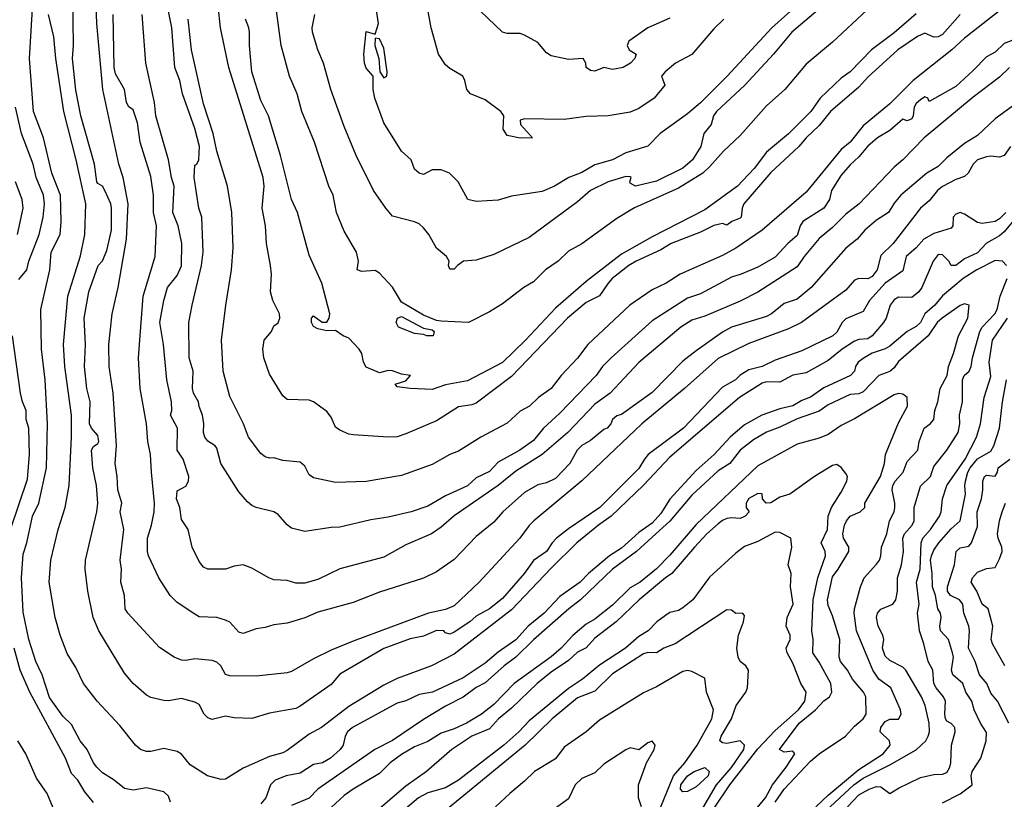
# Model space of a CAD drawing. Header units: metres. Extents: x -46681 to -43747, y -240911 to -237677.
# Tile 422 of 656: x -44762 to -44650, y -239758 to -239670. Entities that reach past the tile are written whole.
import ezdxf

# ---------------------------------------------------------------- set-up
doc = ezdxf.new("R2010")
doc.units = ezdxf.units.M
doc.layers.add('CONTOUR_INDEX', color=1, linetype='Continuous')
doc.layers.add('CONTOUR_INTER', color=3, linetype='Continuous')

msp = doc.modelspace()

# ---------------------------------------------------------------- linework, layer by layer
at = {"layer": 'CONTOUR_INDEX'}
for points, elevation in [([(-44648.28, -239691.52), (-44650.1, -239693.71), (-44650.6, -239694.14), (-44652.1, -239694.99), (-44653.1, -239696.09), (-44654.6, -239696.78), (-44655.6, -239697.52), (-44656.1, -239697.52), (-44656.39, -239697.02), (-44657.1, -239696.31), (-44657.6, -239696.29), (-44658.17, -239697.02), (-44659.44, -239700.02), (-44659.79, -239700.52), (-44660.6, -239701.15), (-44662.1, -239701.11), (-44662.6, -239701.41), (-44663.05, -239702.02), (-44663.5, -239703.52), (-44663.79, -239704.02), (-44665.1, -239705.51), (-44665.6, -239705.84), (-44666.6, -239705.93), (-44667.1, -239706.11), (-44668.51, -239707.02), (-44670.1, -239708.33), (-44672.6, -239709.73), (-44674.1, -239709.98), (-44675.6, -239710.79), (-44677.1, -239710.75), (-44677.6, -239710.9), (-44680.19, -239712.52), (-44688.1, -239719.32), (-44691.1, -239722.5), (-44694.75, -239726.02), (-44696.19, -239727.02), (-44698.66, -239729.02), (-44701.6, -239731.91), (-44706.1, -239736.64), (-44712.6, -239741.7), (-44715.2, -239743.02), (-44719.1, -239744.44), (-44720.6, -239745.22), (-44724.6, -239747.64), (-44727.69, -239750.02), (-44729.1, -239750.77), (-44731.6, -239752.65), (-44732.1, -239752.9), (-44733.6, -239753.3), (-44736.6, -239754.66), (-44738.6, -239755.89), (-44739.1, -239755.93), (-44740.63, -239755.52), (-44742.6, -239754.26), (-44743.6, -239753.04), (-44744.1, -239752.74), (-44745.6, -239752.4), (-44747.1, -239752.73), (-44747.6, -239752.74), (-44748.26, -239752.52), (-44748.84, -239752.02), (-44750.6, -239749.81), (-44753.2, -239747.02), (-44754.76, -239745.02), (-44755.6, -239743.19), (-44756.6, -239741.6), (-44757.41, -239739.52), (-44757.98, -239737.52), (-44758.63, -239733.52), (-44758.45, -239731.02), (-44757.64, -239727.52), (-44756.81, -239725.02), (-44756.38, -239722.52), (-44756.09, -239717.02), (-44756.1, -239714.52), (-44756.88, -239709.02), (-44757.03, -239706.52), (-44756.51, -239701.02), (-44755.1, -239696.44), (-44754.61, -239694.02), (-44754.49, -239690.52), (-44755.58, -239685.52), (-44756.98, -239680.02), (-44757.89, -239674.02), (-44758.1, -239671.53), (-44758.72, -239669.02)], 90), ([(-44649.1, -239671.91), (-44650.1, -239672.3), (-44651.1, -239673.27), (-44652.1, -239673.8), (-44653.6, -239675.36), (-44655.6, -239677.17), (-44658.6, -239678.91), (-44658.78, -239678.52), (-44659.1, -239678.38), (-44659.6, -239678.69), (-44660.1, -239679.13), (-44660.3, -239679.52), (-44660.43, -239680.52), (-44660.6, -239680.85), (-44661.1, -239681.07), (-44661.6, -239680.91), (-44663.1, -239682.19), (-44664.48, -239683.02), (-44665.6, -239683.97), (-44666.6, -239685.18), (-44667.6, -239686.08), (-44668.6, -239687.26), (-44669.72, -239689.02), (-44669.94, -239690.02), (-44670.6, -239691), (-44672.97, -239692.52), (-44673.26, -239693.02), (-44673.6, -239694.11), (-44674.69, -239695.02), (-44676.1, -239696.58), (-44678.1, -239697.72), (-44680, -239698.52), (-44681.1, -239698.84), (-44684.6, -239700.74), (-44686.1, -239701.22), (-44690.1, -239703.82), (-44694.75, -239708.02), (-44695.73, -239709.02), (-44696.46, -239710.02), (-44700.6, -239714.3), (-44702.45, -239716.02), (-44703.6, -239717.41), (-44705.16, -239718.52), (-44707.6, -239719.89), (-44708.6, -239720.94), (-44710.1, -239721.66), (-44711.1, -239722.56), (-44713.6, -239723.71), (-44715.6, -239724.87), (-44717.49, -239725.52), (-44720.1, -239726.11), (-44722.1, -239726.41), (-44725.6, -239727.27), (-44726.6, -239727.31), (-44729.6, -239727.76), (-44731.1, -239727.38), (-44731.6, -239726.99), (-44732.6, -239725.8), (-44733.1, -239725.51), (-44735.1, -239725.01), (-44735.6, -239724.78), (-44736.1, -239724.39), (-44737.1, -239723.26), (-44739.14, -239720.02), (-44739.6, -239718.29), (-44739.78, -239718.02), (-44740.6, -239717.5), (-44740.96, -239717.02), (-44741.12, -239716.52), (-44741.07, -239715.52), (-44741.22, -239714.52), (-44741.6, -239713.56), (-44741.67, -239713.02), (-44742.23, -239712.02), (-44742.34, -239711.52), (-44742.26, -239709.52), (-44742.73, -239708.02), (-44742.76, -239704.02), (-44742.41, -239702.02), (-44741.34, -239697.52), (-44741.13, -239696.02), (-44741.31, -239692.02), (-44741.62, -239691.02), (-44742.18, -239687.52), (-44742.1, -239686.11), (-44741.85, -239686.02), (-44741.65, -239685.52), (-44741.57, -239684.02), (-44742.1, -239681.95), (-44743.48, -239678.02), (-44743.8, -239676.52), (-44744.36, -239675.02), (-44744.69, -239670.52), (-44745.1, -239668.62)], 95), ([(-44671.28, -239668.52), (-44674.22, -239671.02), (-44676.32, -239673.52), (-44679.57, -239677.02), (-44682.77, -239680.02), (-44683.11, -239680.52), (-44683.4, -239681.52), (-44684.22, -239682.52), (-44684.56, -239684.02), (-44685.51, -239685.52), (-44686.6, -239686.45), (-44689.6, -239687.95), (-44692.01, -239688.52), (-44692.6, -239688.17), (-44692.65, -239688.02), (-44692.48, -239687.52), (-44692.6, -239687.46), (-44693.1, -239687.43), (-44695.1, -239688.02), (-44697.11, -239689.02), (-44698.6, -239690.31), (-44704.1, -239694.35), (-44708.1, -239696.27), (-44710.1, -239696.91), (-44711.56, -239697.02), (-44712.24, -239697.52), (-44712.6, -239697.96), (-44713.1, -239697.94), (-44713.24, -239697.52), (-44713.19, -239697.02), (-44713.49, -239696.52), (-44714.6, -239695.57), (-44715.48, -239694.02), (-44716.1, -239693.25), (-44716.6, -239692.8), (-44717.1, -239692.55), (-44719.6, -239691.93), (-44720.39, -239691.02), (-44721.77, -239689.02), (-44723.73, -239685.02), (-44725.1, -239681.72), (-44726.63, -239677.52), (-44727.46, -239674.52), (-44728.1, -239673.02), (-44728.72, -239671.02), (-44728.76, -239670.52), (-44728.46, -239669.02)], 100), ([(-44667.91, -239759.02), (-44666.6, -239757.66), (-44665.42, -239757.02), (-44664.6, -239756.72), (-44664.1, -239756.75), (-44663.1, -239757.51), (-44662.1, -239756.9), (-44659.6, -239755.7), (-44658.1, -239755.36), (-44657.1, -239755.34), (-44656.6, -239755.12), (-44656.27, -239754.52), (-44656.14, -239754.02), (-44656.06, -239752.02), (-44655.67, -239750.52), (-44655.68, -239750.02), (-44656.1, -239749.56), (-44656.6, -239749.29), (-44656.75, -239749.02), (-44656.84, -239748.52), (-44656.77, -239747.02), (-44657, -239746.52), (-44657.83, -239745.52), (-44658.09, -239745.02), (-44658.2, -239743.52), (-44658.71, -239742.52), (-44659.21, -239740.52), (-44659.73, -239739.02), (-44659.93, -239737.02), (-44659.76, -239736.02), (-44660.04, -239733.52), (-44659.62, -239732.02), (-44659.54, -239729.02), (-44659.34, -239728.52), (-44658.47, -239727.52), (-44657.45, -239726.02), (-44657.26, -239725.52), (-44657.1, -239724.02), (-44656.62, -239722.52), (-44654.53, -239719.52), (-44653.25, -239717.02), (-44652.76, -239715.52), (-44652.36, -239712.52), (-44651.6, -239710.15), (-44651.81, -239708.52), (-44651.4, -239706.02), (-44649.69, -239703.52)], 90), ([(-44686.6, -239764.48), (-44681.26, -239756.52), (-44678.1, -239752.46), (-44676.1, -239750.38), (-44673.45, -239748.02), (-44672.74, -239747.02), (-44672.61, -239746.02), (-44673.21, -239745.02), (-44674.1, -239742.73), (-44674.77, -239741.52), (-44674.88, -239741.02), (-44674.43, -239740.02), (-44674.43, -239739.52), (-44674.86, -239738.52), (-44674.77, -239737.52), (-44674.08, -239736.02), (-44674.39, -239734.02), (-44674.31, -239732.52), (-44674.64, -239731.52), (-44674.24, -239729.52), (-44674.32, -239728.52), (-44675.6, -239727.87), (-44676.1, -239727.84), (-44678.1, -239728.87), (-44679.6, -239729.45), (-44680.6, -239730.22), (-44683.6, -239732.95), (-44685.48, -239735.52), (-44686.6, -239736.42), (-44687.1, -239736.73), (-44688.1, -239736.97), (-44688.6, -239737.29), (-44689.57, -239738.02), (-44690.54, -239739.02), (-44691.6, -239739.69), (-44693.14, -239741.02), (-44696.1, -239742.94), (-44698.01, -239744.52), (-44699.6, -239745.58), (-44704.1, -239749.26), (-44705.27, -239750.52), (-44706.98, -239752.02), (-44712.11, -239756.02), (-44713.6, -239756.89), (-44715.6, -239757.45), (-44716.68, -239758.02), (-44721.1, -239761.78)], 85)]:
    msp.add_lwpolyline(points, dxfattribs=dict(at, elevation=elevation))
at = {"layer": 'CONTOUR_INTER'}
for points, elevation in [([(-44649.37, -239684.02), (-44650.1, -239685.02), (-44650.6, -239685.23), (-44651.6, -239685.11), (-44652.1, -239685.18), (-44653.1, -239685.52), (-44653.6, -239686.02), (-44654.19, -239687.02), (-44654.6, -239687.43), (-44655.6, -239687.76), (-44657.1, -239688.55), (-44657.68, -239689.02), (-44658.6, -239690.19), (-44659.6, -239691.01), (-44662.72, -239695.02), (-44664.1, -239696.39), (-44664.54, -239698.02), (-44665.1, -239698.76), (-44665.6, -239699.04), (-44666.6, -239699.02), (-44667.1, -239699.21), (-44668.1, -239700.31), (-44673.13, -239704.02), (-44674.6, -239704.72), (-44679.1, -239706.4), (-44682.6, -239708.09), (-44686.44, -239711.52), (-44691.28, -239715.52), (-44698.1, -239722.01), (-44703.56, -239726.52), (-44704.1, -239727.05), (-44705.15, -239728.52), (-44709.76, -239733.52), (-44712.6, -239736.19), (-44713.6, -239736.61), (-44715.52, -239737.02), (-44724.1, -239740.21), (-44726.6, -239741.25), (-44728.6, -239742.22), (-44731.1, -239743.66), (-44731.6, -239743.82), (-44735.1, -239744.18), (-44738.1, -239744.14), (-44738.6, -239743.99), (-44739.13, -239743.02), (-44739.6, -239742.58), (-44740.1, -239742.4), (-44742.1, -239742.21), (-44743.1, -239742.42), (-44743.6, -239742.38), (-44744.44, -239742.02), (-44746.1, -239740.95), (-44749.72, -239737.02), (-44750, -239736.52), (-44750.08, -239735.02), (-44750.5, -239733.52), (-44750.41, -239732.02), (-44750.58, -239731.02), (-44750.15, -239727.52), (-44750.57, -239725.52), (-44750.4, -239724.52), (-44750.83, -239723.02), (-44750.9, -239721.52), (-44751.15, -239720.02), (-44751, -239718.02), (-44751.36, -239712.02), (-44751.84, -239709.02), (-44751.86, -239706.52), (-44751.5, -239703.02), (-44750.8, -239700.02), (-44749.84, -239694.52), (-44749.66, -239690.52), (-44750.23, -239687.52), (-44750.71, -239686.02), (-44752.54, -239677.52), (-44753.24, -239670.02), (-44753.4, -239665.02)], 92), ([(-44681.96, -239669.52), (-44683.1, -239670.62), (-44685.6, -239673.56), (-44687.43, -239674.52), (-44688.64, -239675.52), (-44689.03, -239676.02), (-44688.65, -239677.02), (-44689.89, -239678.52), (-44691.6, -239679.68), (-44692.6, -239680.12), (-44695.1, -239680.53), (-44697.6, -239680.6), (-44700.1, -239680.94), (-44704.6, -239680.85), (-44705.09, -239681.02), (-44705.07, -239681.52), (-44703.72, -239683.02), (-44705.1, -239683.06), (-44706.6, -239682.74), (-44707.03, -239682.02), (-44706.95, -239680.52), (-44707.31, -239680.02), (-44709.1, -239678.7), (-44710.76, -239678.02), (-44711.17, -239677.52), (-44711.38, -239676.52), (-44711.64, -239676.02), (-44713.1, -239675.16), (-44713.6, -239674.73), (-44714.4, -239673.52), (-44715.21, -239670.52), (-44716.15, -239665.52)], 102), ([(-44744.85, -239758.52), (-44745.1, -239757.84), (-44745.6, -239757.32), (-44747.6, -239756.86), (-44749.1, -239757.15), (-44750.1, -239756.97), (-44751.25, -239756.02), (-44752.6, -239755.17), (-44753.22, -239754.52), (-44753.6, -239754.02), (-44754.32, -239752.52), (-44755.14, -239751.52), (-44756.1, -239749.68), (-44757.1, -239748.73), (-44758.6, -239746.6), (-44759.46, -239744.02), (-44760.16, -239742.52), (-44760.97, -239740.02), (-44761.6, -239736.91), (-44761.81, -239733.02), (-44761.6, -239730.32), (-44761.17, -239729.02), (-44760.55, -239726.02), (-44759.81, -239724.52), (-44758.95, -239720.52), (-44758.82, -239715.52), (-44759.09, -239710.52), (-44759.53, -239707.02), (-44759.59, -239702.52), (-44758.56, -239698.02), (-44758.42, -239696.02), (-44757.4, -239694.02), (-44757.3, -239692.52), (-44757.36, -239689.52), (-44758.35, -239687.02), (-44759.3, -239683.02), (-44760.42, -239680.02), (-44760.89, -239674.02), (-44760.47, -239667.02)], 89), ([(-44649.89, -239691.52), (-44650.6, -239692.23), (-44651.1, -239692.52), (-44652.6, -239692.76), (-44653.1, -239692.65), (-44654.6, -239691.68), (-44655.1, -239691.5), (-44655.6, -239691.7), (-44655.89, -239692.02), (-44655.94, -239693.02), (-44656.1, -239693.29), (-44658.1, -239693.9), (-44659.21, -239694.52), (-44660.1, -239695.52), (-44661.24, -239696.52), (-44661.6, -239698.14), (-44663.61, -239699.52), (-44665.38, -239701.52), (-44666.1, -239702.74), (-44668.1, -239703.6), (-44668.49, -239704.02), (-44669.1, -239705.12), (-44669.55, -239705.52), (-44673.1, -239707.23), (-44676.1, -239708.27), (-44677.6, -239708.99), (-44679.1, -239709.39), (-44680.1, -239710), (-44680.64, -239710.52), (-44682.1, -239711.35), (-44686.55, -239716.02), (-44690.54, -239719.02), (-44690.97, -239719.52), (-44691.6, -239720.59), (-44696.06, -239725.02), (-44699.6, -239727.43), (-44700.97, -239728.52), (-44701.45, -239729.02), (-44702.1, -239730.02), (-44703.6, -239731.06), (-44704.6, -239732.49), (-44707.1, -239735.38), (-44708.6, -239736.53), (-44710.1, -239737.37), (-44710.84, -239738.02), (-44712.6, -239739.17), (-44713.1, -239739.43), (-44713.6, -239739.25), (-44713.78, -239739.02), (-44714.6, -239738.99), (-44716.1, -239739.63), (-44717.6, -239739.93), (-44720.6, -239741.03), (-44725.6, -239743.96), (-44726.6, -239745.13), (-44730.1, -239747.59), (-44730.6, -239747.85), (-44733.6, -239748.41), (-44735.6, -239748.98), (-44737.6, -239748.92), (-44738.6, -239748.72), (-44740.1, -239749.1), (-44740.6, -239748.91), (-44741.02, -239748.52), (-44741.6, -239747.39), (-44742.1, -239747.13), (-44743.6, -239746.72), (-44745.1, -239746.99), (-44745.6, -239746.97), (-44747.1, -239746.62), (-44747.6, -239746.35), (-44749.1, -239745.01), (-44750.1, -239743.86), (-44752.99, -239739.02), (-44753.66, -239737.52), (-44754.27, -239734.52), (-44754.56, -239732.02), (-44754.53, -239731.02), (-44753.22, -239725.52), (-44753.1, -239724.52), (-44753.25, -239722.52), (-44753.67, -239720.52), (-44753.85, -239718.52), (-44753.6, -239718.1), (-44753.1, -239717.75), (-44753.01, -239717.52), (-44753.1, -239716.86), (-44753.85, -239716.02), (-44754.08, -239715.52), (-44754, -239713.02), (-44754.37, -239711.52), (-44754.64, -239709.02), (-44754.5, -239706.52), (-44754.68, -239703.52), (-44754.14, -239700.52), (-44753.07, -239697.52), (-44752.6, -239697.01), (-44752.1, -239695.84), (-44751.57, -239693.52), (-44751.57, -239691.02), (-44751.64, -239690.52), (-44752.3, -239689.02), (-44752.6, -239688.52), (-44753.1, -239688.22), (-44753.21, -239688.02), (-44753.49, -239686.02), (-44755.03, -239680.52), (-44755.6, -239677.62), (-44756.01, -239674.02), (-44755.89, -239672.52), (-44755.94, -239667.02)], 91), ([(-44650.1, -239668.19), (-44654.6, -239671.7), (-44656.04, -239673.02), (-44660.45, -239676.52), (-44663.1, -239679.14), (-44666.1, -239681.67), (-44667.58, -239683.52), (-44668.6, -239684.35), (-44672.6, -239689.2), (-44677.6, -239693.5), (-44680.6, -239695.56), (-44682.1, -239696.38), (-44686.91, -239698.52), (-44688.51, -239699.52), (-44690.1, -239700.29), (-44692.63, -239702.02), (-44697.42, -239706.52), (-44698.6, -239708.06), (-44700.44, -239710.02), (-44701.57, -239711.52), (-44703.01, -239712.52), (-44704.06, -239713.52), (-44705.1, -239714.07), (-44706.6, -239715.44), (-44709.57, -239717.02), (-44712.1, -239718.63), (-44713.1, -239719.02), (-44715.1, -239720.15), (-44718.6, -239721.39), (-44722.6, -239722.06), (-44726.1, -239722.18), (-44728.6, -239721.66), (-44729.1, -239721.32), (-44729.6, -239720.32), (-44730.1, -239719.89), (-44732.1, -239719.68), (-44733.1, -239719.39), (-44733.6, -239719.41), (-44734.1, -239719.28), (-44734.6, -239718.88), (-44736, -239717.02), (-44736.54, -239715.52), (-44738.1, -239712.4), (-44738.86, -239709.52), (-44739.06, -239706.02), (-44738.58, -239702.02), (-44737.93, -239698.02), (-44737.74, -239695.52), (-44737.87, -239691.52), (-44738.38, -239688.52), (-44739.6, -239684.52), (-44740.02, -239682.52), (-44741.1, -239679.14), (-44742.48, -239673.02), (-44742.83, -239669.52)], 96), ([(-44655.09, -239669.02), (-44657.1, -239671.26), (-44657.6, -239671.54), (-44658.1, -239671.58), (-44659.1, -239671.12), (-44659.92, -239671.52), (-44662.16, -239673.02), (-44665.6, -239676.14), (-44666.6, -239677.28), (-44669.81, -239680.02), (-44671.1, -239681.61), (-44672.6, -239683.02), (-44673.44, -239684.02), (-44676.6, -239686.96), (-44679.68, -239690.52), (-44679.88, -239691.02), (-44679.97, -239692.02), (-44680.1, -239692.13), (-44681.03, -239692.52), (-44681.6, -239692.93), (-44682.1, -239692.77), (-44683.1, -239692.97), (-44684.6, -239693.74), (-44687.94, -239695.02), (-44689.1, -239695.73), (-44691.92, -239697.02), (-44692.75, -239697.52), (-44694.63, -239699.02), (-44695.11, -239699.52), (-44696.1, -239700.96), (-44697.6, -239701.72), (-44699.73, -239703.52), (-44706.1, -239710.14), (-44710.1, -239713.17), (-44710.6, -239713.36), (-44712.1, -239713.59), (-44714.6, -239715.17), (-44718.1, -239716.67), (-44719.1, -239716.98), (-44720.1, -239717.03), (-44724.1, -239716.78), (-44724.6, -239716.7), (-44725.6, -239716.25), (-44726.1, -239715.91), (-44726.6, -239714.77), (-44727.1, -239714.12), (-44728.6, -239713.03), (-44729.1, -239712.84), (-44731.6, -239712.74), (-44732.1, -239712.34), (-44733.6, -239709.89), (-44734.24, -239708.02), (-44734.36, -239707.02), (-44734.19, -239706.02), (-44733.37, -239705.02), (-44733.1, -239704.38), (-44732.6, -239704.04), (-44732.42, -239703.52), (-44732.46, -239703.02), (-44733.23, -239701.52), (-44733.48, -239700.52), (-44733.39, -239698.52), (-44733.48, -239697.52), (-44733.95, -239695.02), (-44734.06, -239693.02), (-44734.42, -239691.02), (-44734.2, -239688.52), (-44734.31, -239687.52), (-44738.21, -239675.02), (-44739.17, -239670.52), (-44739.43, -239668.02)], 97), ([(-44665.68, -239668.52), (-44669.6, -239672.16), (-44672.6, -239674.66), (-44675.03, -239677.52), (-44677.1, -239679.39), (-44680.1, -239682.75), (-44682, -239684.52), (-44683.6, -239686.33), (-44684.36, -239687.02), (-44687.1, -239688.75), (-44692.1, -239690.97), (-44694.1, -239692.17), (-44698.1, -239695.05), (-44699.6, -239695.88), (-44700.8, -239697.02), (-44702.21, -239698.02), (-44703.6, -239699.37), (-44704.67, -239700.02), (-44707.1, -239701.88), (-44708.6, -239702.8), (-44710.99, -239704.02), (-44714.1, -239703.87), (-44714.6, -239703.78), (-44716.1, -239703.16), (-44718.6, -239701.71), (-44719.6, -239700), (-44721.1, -239698.38), (-44721.6, -239698.1), (-44723.1, -239698.21), (-44723.62, -239698.02), (-44723.48, -239697.02), (-44723.71, -239696.02), (-44725.1, -239693.62), (-44725.99, -239691.52), (-44726.35, -239689.52), (-44726.87, -239688.52), (-44728.5, -239683.52), (-44729.93, -239680.02), (-44730.44, -239678.02), (-44731.34, -239676.02), (-44732.28, -239672.52), (-44732.89, -239668.02)], 99), ([(-44673.6, -239667.94), (-44676.5, -239670.52), (-44681.57, -239676.02), (-44684.6, -239679.04), (-44686.1, -239680.29), (-44689.19, -239682.52), (-44690.6, -239683.96), (-44693.1, -239684.74), (-44694.6, -239685.52), (-44696.6, -239686.09), (-44698.1, -239686.96), (-44699.57, -239687.52), (-44701.2, -239688.52), (-44702.6, -239689.1), (-44706.1, -239689.66), (-44707.6, -239690.11), (-44710.1, -239690.27), (-44711.06, -239690.02), (-44712.17, -239688.02), (-44713.14, -239687.02), (-44714.1, -239686.65), (-44715.1, -239686.65), (-44716.1, -239687.17), (-44716.6, -239687.05), (-44717.1, -239686.57), (-44717.5, -239685.52), (-44718.6, -239684.53), (-44720.6, -239681.33), (-44721.63, -239678.52), (-44721.8, -239677.52), (-44721.82, -239676.02), (-44722.6, -239675.1), (-44722.79, -239674.52), (-44722.88, -239673.52), (-44722.6, -239670.93), (-44721.6, -239671.24), (-44721.22, -239670.02), (-44721.52, -239668.02)], 101), ([(-44646.6, -239677.55), (-44651.1, -239680.87), (-44653.1, -239682.74), (-44654.6, -239683.65), (-44656.6, -239685.29), (-44657.6, -239686.29), (-44658.88, -239687.02), (-44661.85, -239689.52), (-44662.6, -239690.44), (-44663.23, -239691.52), (-44664.6, -239692.37), (-44665.94, -239693.52), (-44666.79, -239694.52), (-44668.1, -239695.55), (-44672.02, -239700.02), (-44673.6, -239701.35), (-44675.1, -239701.86), (-44676.54, -239703.02), (-44677.1, -239703.31), (-44681.1, -239704.54), (-44682.1, -239705.1), (-44685.1, -239707.21), (-44686.6, -239708.4), (-44690.1, -239711.94), (-44693.6, -239714.44), (-44694.1, -239714.62), (-44694.61, -239715.02), (-44694.81, -239715.52), (-44695.22, -239716.02), (-44695.6, -239716.17), (-44697.1, -239717.41), (-44698.1, -239717.99), (-44698.63, -239718.52), (-44699.46, -239720.02), (-44701.1, -239721.71), (-44702.1, -239722.23), (-44703.1, -239722.43), (-44704.6, -239723.33), (-44707.09, -239725.52), (-44708.1, -239726.68), (-44710.1, -239728.31), (-44712.6, -239730.94), (-44714.6, -239732.32), (-44716.1, -239733.04), (-44721.1, -239734.66), (-44724.1, -239735.82), (-44728.1, -239736.9), (-44729.6, -239737.57), (-44731.6, -239738.17), (-44733.1, -239738.35), (-44734.1, -239738.67), (-44735.1, -239738.82), (-44736.6, -239739.35), (-44737.1, -239739.17), (-44738.1, -239738.05), (-44738.6, -239737.81), (-44739.6, -239737.51), (-44741.6, -239737.43), (-44742.1, -239737.16), (-44744.1, -239735.83), (-44744.88, -239735.02), (-44746.18, -239733.02), (-44747.37, -239730.52), (-44747.45, -239730.02), (-44747.46, -239728.52), (-44747.01, -239727.02), (-44746.71, -239725.52), (-44746.66, -239724.52), (-44747.03, -239721.02), (-44747.11, -239719.02), (-44747.44, -239717.52), (-44747.6, -239715.52), (-44748.3, -239711.52), (-44748.51, -239708.02), (-44747.96, -239701.02), (-44746.58, -239696.52), (-44746.43, -239693.02), (-44746.78, -239691.52), (-44746.78, -239689.52), (-44747.1, -239687.42), (-44748.29, -239683.52), (-44748.6, -239681.3), (-44749.1, -239679.83), (-44749.6, -239679.49), (-44749.86, -239679.02), (-44750.08, -239677.52), (-44751.1, -239675.76), (-44751.25, -239675.02), (-44751.36, -239669.02)], 93), ([(-44649.48, -239675.02), (-44650.6, -239676.14), (-44653.6, -239678.39), (-44659.18, -239683.02), (-44661.62, -239685.52), (-44662.6, -239686.34), (-44666.57, -239690.52), (-44668.1, -239691.68), (-44669.6, -239693.21), (-44671.1, -239694.44), (-44672.83, -239696.52), (-44673.6, -239697.68), (-44678.1, -239700.56), (-44680.1, -239701.56), (-44684.1, -239703.28), (-44685.6, -239703.74), (-44686.84, -239704.52), (-44691.6, -239708.53), (-44694.89, -239712.02), (-44696.6, -239713.3), (-44699.7, -239716.52), (-44702.6, -239719), (-44705.6, -239720.89), (-44707.6, -239722.51), (-44712.6, -239725.96), (-44714.1, -239727.27), (-44715.17, -239728.02), (-44718.1, -239729.28), (-44720.6, -239730.65), (-44725.6, -239731.99), (-44728.1, -239733.2), (-44729.6, -239733.62), (-44730.6, -239733.61), (-44731.6, -239733.32), (-44733.1, -239733.24), (-44733.67, -239733.02), (-44735.6, -239731.9), (-44736.6, -239731.53), (-44737.6, -239731.68), (-44738.6, -239732.02), (-44740.6, -239732.02), (-44741.1, -239731.8), (-44741.6, -239731.17), (-44742.41, -239729.52), (-44742.86, -239727.52), (-44743.6, -239726.38), (-44743.8, -239725.02), (-44744.19, -239724.02), (-44744.1, -239723.13), (-44743.1, -239722.61), (-44742.81, -239722.02), (-44742.76, -239721.52), (-44743.4, -239719.52), (-44744.08, -239718.52), (-44744.06, -239716.02), (-44744.85, -239714.52), (-44744.72, -239714.02), (-44744.75, -239713.02), (-44745.27, -239710.52), (-44745.64, -239706.52), (-44746.06, -239704.02), (-44745.6, -239701.51), (-44745.18, -239700.02), (-44744.1, -239698.67), (-44743.6, -239697.55), (-44743.57, -239695.02), (-44743.97, -239693.02), (-44744.57, -239691.52), (-44744.42, -239688.52), (-44744.74, -239687.52), (-44745.08, -239685.52), (-44746.53, -239680.52), (-44746.67, -239679.02), (-44747.65, -239674.52), (-44748.09, -239669.02)], 94), ([(-44660.1, -239668.93), (-44662.6, -239671.08), (-44665.16, -239673.02), (-44667.6, -239675.51), (-44668.6, -239676.24), (-44671, -239678.52), (-44672.06, -239680.02), (-44674.6, -239682.56), (-44677.1, -239684.64), (-44678.51, -239686.52), (-44680.41, -239688.52), (-44684.1, -239691.2), (-44690.1, -239694.28), (-44693.6, -239696.25), (-44697.6, -239699.33), (-44701.1, -239702.37), (-44704.5, -239706.02), (-44707.1, -239708.54), (-44711.1, -239710.64), (-44713.6, -239711.07), (-44715.1, -239711.63), (-44717.6, -239711.51), (-44719.1, -239711.3), (-44719.3, -239711.02), (-44718.1, -239710.64), (-44717.56, -239710.02), (-44718.6, -239709.88), (-44719.6, -239709.5), (-44720.1, -239709.47), (-44721.1, -239709.71), (-44722.6, -239709.07), (-44722.92, -239708.52), (-44723.09, -239707.52), (-44723.39, -239707.02), (-44724.6, -239705.79), (-44725.23, -239705.52), (-44726.1, -239704.93), (-44727.1, -239704.95), (-44728.1, -239704.71), (-44728.6, -239704.46), (-44728.83, -239704.02), (-44728.83, -239703.52), (-44728.6, -239703.25), (-44727.6, -239703.98), (-44727.1, -239703.97), (-44726.81, -239703.52), (-44726.76, -239703.02), (-44727.67, -239699.52), (-44729.1, -239696.34), (-44730.41, -239691.52), (-44731.1, -239690.03), (-44732.34, -239685.02), (-44733.73, -239680.52), (-44734.6, -239678.77), (-44735.62, -239675.52), (-44735.89, -239672.52), (-44735.88, -239671.02), (-44735.94, -239670.52), (-44736.32, -239669.52)], 98), ([(-44688.1, -239669.41), (-44690.61, -239670.52), (-44692.74, -239672.02), (-44692.93, -239672.52), (-44692.7, -239673.02), (-44691.91, -239673.52), (-44692.06, -239674.02), (-44692.55, -239674.52), (-44693.38, -239675.02), (-44694.6, -239675.24), (-44695.6, -239675.04), (-44696.6, -239675.43), (-44697.1, -239675.38), (-44697.62, -239675.02), (-44697.63, -239674.52), (-44697.95, -239674.02), (-44699.6, -239674.11), (-44701.6, -239673.71), (-44702.1, -239673.38), (-44703.1, -239672.2), (-44704.6, -239671.34), (-44705.1, -239671.15), (-44706.6, -239671.17), (-44707.1, -239671.02), (-44709.6, -239668.64)], 103), ([(-44721.6, -239671.68), (-44721.61, -239672.52), (-44721.19, -239674.02), (-44721.07, -239675.52), (-44720.6, -239676.22), (-44720.25, -239676.02), (-44720.23, -239675.52), (-44720.6, -239672.83), (-44721.1, -239671.76), (-44721.6, -239671.68)], 101), ([(-44762.1, -239699.11), (-44761.19, -239698.02), (-44760.94, -239697.02), (-44759.77, -239694.02), (-44759.34, -239692.02), (-44759.17, -239690.52), (-44759.3, -239689.52), (-44760.14, -239687.52), (-44760.45, -239686.02), (-44761.8, -239682.52), (-44762.49, -239679.52)], 88), ([(-44762.23, -239694.02), (-44761.6, -239691.02), (-44761.72, -239690.02), (-44762.46, -239688.02)], 87), ([(-44649.83, -239697.52), (-44650.27, -239697.02), (-44651.1, -239696.96), (-44653.21, -239698.02), (-44654.75, -239699.02), (-44657.1, -239700.99), (-44657.96, -239702.02), (-44659.09, -239703.02), (-44659.6, -239704.01), (-44660.1, -239704.47), (-44661.1, -239705.02), (-44663.1, -239706.69), (-44663.6, -239706.99), (-44665.1, -239707.49), (-44666.02, -239708.02), (-44666.67, -239708.52), (-44666.98, -239709.02), (-44667.1, -239709.54), (-44667.54, -239710.02), (-44670.6, -239711.43), (-44672.1, -239712.48), (-44673.1, -239712.86), (-44674.1, -239713.48), (-44675.6, -239713.81), (-44677.65, -239714.52), (-44679.6, -239715.63), (-44681.22, -239717.02), (-44683.07, -239719.02), (-44685.1, -239720.82), (-44688.1, -239724.06), (-44689.1, -239725.72), (-44690.1, -239726.79), (-44691.6, -239727.87), (-44693.6, -239729.65), (-44694.94, -239730.52), (-44697.34, -239732.52), (-44698.29, -239733.52), (-44700.6, -239735.12), (-44702.37, -239737.02), (-44704.21, -239738.52), (-44705.6, -239740.06), (-44707.6, -239741.48), (-44709.1, -239742.71), (-44711.6, -239744.38), (-44715.07, -239746.02), (-44716.6, -239746.29), (-44718.1, -239746.98), (-44719.1, -239747.26), (-44724.15, -239750.02), (-44724.72, -239750.52), (-44725.01, -239751.02), (-44725.22, -239752.02), (-44725.57, -239752.52), (-44726.66, -239753.52), (-44727.57, -239754.02), (-44728.6, -239754.24), (-44730.1, -239755.22), (-44731.7, -239755.52), (-44732.96, -239756.02), (-44733.47, -239756.52), (-44734.01, -239758.02), (-44734.6, -239758.7)], 89), ([(-44670.38, -239759.52), (-44667.16, -239756.52), (-44666.1, -239755.79), (-44663.1, -239754.28), (-44660.1, -239752.54), (-44659, -239751.52), (-44658.73, -239751.02), (-44658.59, -239750.52), (-44658.62, -239749.52), (-44659.08, -239747.52), (-44659.48, -239746.52), (-44661.28, -239743.52), (-44661.6, -239743.18), (-44663.1, -239742.39), (-44663.6, -239741.92), (-44663.92, -239741.02), (-44663.78, -239740.02), (-44663.89, -239739.52), (-44664.4, -239738.52), (-44664.59, -239737.52), (-44664.49, -239737.02), (-44664.1, -239736.58), (-44662.76, -239736.02), (-44662.42, -239735.52), (-44662.23, -239734.52), (-44662.22, -239733.02), (-44661.77, -239731.52), (-44661.52, -239730.02), (-44661.59, -239728.52), (-44661.42, -239728.02), (-44660.56, -239727.02), (-44660.33, -239726.52), (-44660.3, -239725.02), (-44659.6, -239722.59), (-44658.45, -239721.52), (-44658.1, -239720.35), (-44656.6, -239718.52), (-44655.33, -239716.52), (-44655.11, -239715.52), (-44655.16, -239714.52), (-44654.83, -239713.02), (-44654.83, -239710.52), (-44654.64, -239710.02), (-44654.08, -239709.52), (-44653.84, -239709.02), (-44653.69, -239708.02), (-44652.87, -239705.02), (-44652.58, -239704.52), (-44651.14, -239703.02), (-44650.87, -239702.52), (-44650.54, -239701.02), (-44649.74, -239699.02)], 89), ([(-44671.49, -239759.02), (-44670.1, -239757.7), (-44666.6, -239754.8), (-44663.85, -239753.02), (-44663.04, -239752.02), (-44663.14, -239751.52), (-44664.17, -239750.52), (-44664.1, -239750.02), (-44663.6, -239749.35), (-44663.1, -239749.09), (-44662.1, -239749.06), (-44661.8, -239748.52), (-44661.86, -239748.02), (-44662.98, -239745.52), (-44664.32, -239744.52), (-44665.02, -239743.52), (-44666.87, -239739.02), (-44667.14, -239737.02), (-44667.1, -239736.52), (-44666.41, -239734.02), (-44666.02, -239733.02), (-44664.6, -239731.45), (-44664.26, -239731.02), (-44664.1, -239730.53), (-44664.03, -239729.52), (-44663.44, -239728.02), (-44663.11, -239726.52), (-44662.61, -239725.52), (-44662.51, -239725.02), (-44662.5, -239724.52), (-44662.82, -239723.02), (-44662.73, -239722.52), (-44662.46, -239722.02), (-44661.57, -239721.02), (-44661.1, -239719.78), (-44659.89, -239718.52), (-44659.74, -239717.52), (-44659.17, -239716.02), (-44658.5, -239715.52), (-44658.07, -239715.02), (-44657.97, -239714.02), (-44657.62, -239713.02), (-44657.36, -239711.52), (-44656.57, -239710.02), (-44656.42, -239709.02), (-44655.83, -239707.52), (-44655.27, -239705.52), (-44654.21, -239703.52), (-44654.07, -239702.02), (-44654.6, -239701.87), (-44655.1, -239702.08), (-44657.15, -239703.52), (-44657.69, -239704.02), (-44658.72, -239705.52), (-44662.1, -239708.44), (-44662.6, -239709.17), (-44663.1, -239709.56), (-44664.33, -239710.02), (-44666.1, -239711.87), (-44666.6, -239712.11), (-44667.6, -239712.2), (-44670.1, -239713.34), (-44671.1, -239714.07), (-44673.6, -239714.94), (-44675.6, -239715.91), (-44677.1, -239716.46), (-44678.6, -239717.33), (-44680.11, -239718.52), (-44681.29, -239720.02), (-44682.6, -239720.85), (-44685.6, -239723.61), (-44688.1, -239726.56), (-44690.1, -239728.41), (-44691.88, -239730.02), (-44694.6, -239732.04), (-44698.23, -239735.52), (-44699.57, -239736.52), (-44703.6, -239740.05), (-44705.6, -239742.04), (-44706.94, -239743.02), (-44709.1, -239744.94), (-44710.1, -239745.46), (-44711.6, -239746.56), (-44713.6, -239747.6), (-44716.1, -239749.12), (-44719.6, -239751.48), (-44721.61, -239752.52), (-44728.12, -239757.02), (-44729.1, -239758.05), (-44731.1, -239758.89)], 88), ([(-44719.04, -239703.52), (-44718.6, -239703.33), (-44716.1, -239704.65), (-44715.1, -239704.85), (-44714.87, -239705.02), (-44714.98, -239705.52), (-44715.71, -239705.52), (-44716.1, -239705.36), (-44717.1, -239705.25), (-44718.94, -239704.52), (-44719.2, -239704.02), (-44719.04, -239703.52)], 99), ([(-44763.05, -239727.52), (-44761.1, -239721.81), (-44760.87, -239719.02), (-44760.94, -239716.02), (-44761.25, -239715.02), (-44761.25, -239714.02), (-44761.69, -239713.02), (-44761.92, -239712.02), (-44762.8, -239705.52)], 88), ([(-44657.1, -239758.57), (-44655.1, -239757.56), (-44653.71, -239756.52), (-44653.82, -239755.52), (-44653.72, -239755.02), (-44652.73, -239753.52), (-44652.12, -239751.52), (-44652.1, -239750.59), (-44652.77, -239749.52), (-44653.5, -239748.02), (-44653.78, -239747.02), (-44654.44, -239746.02), (-44654.79, -239745.02), (-44655.94, -239744.02), (-44656.09, -239743.52), (-44655.84, -239742.02), (-44655.96, -239741.52), (-44656.43, -239740.02), (-44657.33, -239739.02), (-44657.39, -239738.52), (-44657.24, -239737.52), (-44657.34, -239737.02), (-44657.64, -239736.52), (-44657.88, -239735.02), (-44658.22, -239734.02), (-44658.26, -239732.52), (-44658.47, -239731.02), (-44658.36, -239730.52), (-44658.1, -239729.89), (-44657.5, -239729.02), (-44656.1, -239727.43), (-44655.09, -239726.52), (-44654.49, -239723.52), (-44654.57, -239722.52), (-44654.47, -239722.02), (-44654.23, -239721.02), (-44653.96, -239720.52), (-44653.1, -239719.49), (-44651.6, -239718.61), (-44651.27, -239718.02), (-44650.62, -239716.02), (-44650.27, -239713.02), (-44649.83, -239710.52)], 91), ([(-44676.12, -239758.52), (-44675.11, -239757.02), (-44672.1, -239753.83), (-44671.1, -239753.01), (-44668.11, -239751.02), (-44667.1, -239749.86), (-44666.1, -239749.02), (-44665.77, -239748.52), (-44665.81, -239746.52), (-44666.08, -239746.02), (-44667.34, -239744.52), (-44667.89, -239743.52), (-44668.68, -239742.52), (-44668.85, -239742.02), (-44668.78, -239740.02), (-44669.6, -239737.35), (-44670.1, -239736.17), (-44670.17, -239735.52), (-44669.6, -239732.9), (-44668.94, -239732.02), (-44667.76, -239730.02), (-44667.75, -239729.52), (-44668.34, -239728.52), (-44668.44, -239728.02), (-44668.24, -239727.02), (-44668.02, -239726.52), (-44667.6, -239726.01), (-44666.46, -239725.52), (-44665.93, -239725.02), (-44665.91, -239724.52), (-44664.15, -239721.52), (-44663.7, -239720.02), (-44663.58, -239719.02), (-44662.1, -239715.39), (-44661.07, -239713.52), (-44661.11, -239712.52), (-44661.6, -239712.14), (-44662.1, -239712.06), (-44662.6, -239712.24), (-44667.1, -239714.96), (-44668.6, -239715.69), (-44670.1, -239716.72), (-44671.1, -239717.16), (-44673.6, -239717.82), (-44678.1, -239720.29), (-44685.1, -239726.96), (-44688.1, -239730.45), (-44689.6, -239731.99), (-44691.48, -239733.52), (-44692.6, -239734.14), (-44694.6, -239736.12), (-44696.6, -239737.71), (-44697.6, -239738.29), (-44699.1, -239739.55), (-44700.46, -239741.02), (-44701.6, -239741.99), (-44705.78, -239745.02), (-44708.1, -239747.41), (-44709.52, -239748.52), (-44711.22, -239749.52), (-44712.6, -239750.19), (-44714.1, -239750.67), (-44715.6, -239751.62), (-44717.1, -239752.2), (-44718.6, -239753.08), (-44719.87, -239754.02), (-44721.1, -239755.26), (-44724.1, -239757.01), (-44725.1, -239757.74), (-44726.6, -239759.13)], 87), ([(-44649.56, -239749.52), (-44650.84, -239747.02), (-44651.6, -239746.11), (-44652.07, -239745.02), (-44652.9, -239744.02), (-44653.37, -239742.52), (-44654.15, -239741.02), (-44654.04, -239739.02), (-44654.11, -239738.52), (-44654.69, -239737.02), (-44654.77, -239736.02), (-44655.15, -239735.52), (-44656.19, -239735.02), (-44656.54, -239734.52), (-44656.52, -239734.02), (-44655.73, -239731.52), (-44655.53, -239730.02), (-44655.1, -239729.59), (-44654.1, -239729.41), (-44653.79, -239729.02), (-44653.1, -239727.17), (-44653.14, -239725.52), (-44652.68, -239724.02), (-44652.5, -239723.02), (-44652.5, -239722.02), (-44652.33, -239721.52), (-44652.1, -239721.34), (-44651.1, -239721.46), (-44650.86, -239721.02), (-44650.77, -239720.52), (-44649.46, -239719.52)], 92), ([(-44679.71, -239761.02), (-44677.23, -239758.02), (-44676.42, -239756.52), (-44674.86, -239754.52), (-44673.89, -239753.02), (-44674.1, -239752.71), (-44675.1, -239752.84), (-44675.61, -239752.52), (-44673.38, -239749.52), (-44671.54, -239748.02), (-44670.6, -239746.98), (-44669.93, -239746.52), (-44669.67, -239746.02), (-44669.79, -239745.02), (-44671.1, -239742.58), (-44671.84, -239741.52), (-44671.81, -239740.02), (-44671.96, -239739.02), (-44671.81, -239735.52), (-44671.26, -239733.02), (-44670.4, -239730.52), (-44670.44, -239730.02), (-44670.88, -239729.02), (-44670.18, -239727.52), (-44670.08, -239726.02), (-44669.71, -239725.02), (-44668.6, -239723.29), (-44667.99, -239722.02), (-44667.89, -239721.52), (-44668.1, -239721.15), (-44668.6, -239720.47), (-44669.1, -239720.12), (-44669.6, -239720.27), (-44671.65, -239721.52), (-44674.46, -239723.52), (-44675.6, -239723.84), (-44676.6, -239724.49), (-44677.16, -239724.52), (-44677.55, -239724.02), (-44677.6, -239723.48), (-44678.1, -239723.42), (-44679.1, -239723.99), (-44679.43, -239724.52), (-44679.43, -239725.02), (-44679.07, -239725.52), (-44679.53, -239726.02), (-44680.1, -239726.27), (-44681.1, -239726.2), (-44681.6, -239726.28), (-44682.1, -239726.49), (-44682.6, -239726.88), (-44683.89, -239728.02), (-44685.29, -239729.52), (-44687.86, -239732.52), (-44688.6, -239733), (-44691.59, -239735.52), (-44694.18, -239738.02), (-44696.6, -239739.87), (-44697.6, -239740.97), (-44698.6, -239741.46), (-44699.6, -239742.42), (-44701.6, -239743.73), (-44703.17, -239745.02), (-44706.1, -239747.82), (-44707.55, -239749.02), (-44708.6, -239750.16), (-44710.6, -239750.99), (-44712.87, -239752.52), (-44715.75, -239755.02), (-44718.1, -239756.67), (-44722.57, -239760.52)], 86), ([(-44650.03, -239743.02), (-44651.42, -239740.52), (-44651.55, -239740.02), (-44651.38, -239738.52), (-44651.91, -239736.52), (-44652.6, -239735.99), (-44653.19, -239734.52), (-44653.84, -239733.52), (-44653.68, -239733.02), (-44653.1, -239732.38), (-44652.1, -239731.94), (-44651.1, -239731.85), (-44650.6, -239730.86), (-44650.32, -239730.02), (-44650.34, -239729.52), (-44650.77, -239728.52), (-44650.85, -239728.02), (-44650.61, -239726.52), (-44650.31, -239725.52), (-44649.92, -239724.52)], 93), ([(-44684.6, -239759.66), (-44682.78, -239756.52), (-44681.1, -239754.55), (-44679.68, -239752.52), (-44679.61, -239752.02), (-44680.1, -239751.52), (-44681.6, -239751.83), (-44682.1, -239751.77), (-44682.39, -239751.52), (-44682.25, -239751.02), (-44681.1, -239749.02), (-44680.56, -239747.52), (-44679.45, -239746.02), (-44679.26, -239745.52), (-44679.14, -239743.52), (-44679.45, -239743.02), (-44680.1, -239742.52), (-44680.34, -239742.02), (-44680.48, -239741.02), (-44680.3, -239739.52), (-44679.71, -239738.02), (-44679.6, -239737.31), (-44679.82, -239737.02), (-44680.6, -239737.08), (-44681.1, -239736.7), (-44681.6, -239736.66), (-44687.47, -239740.52), (-44688.78, -239741.02), (-44689.6, -239741.54), (-44690.6, -239741.49), (-44691.1, -239741.65), (-44694.6, -239743.93), (-44696.6, -239745.9), (-44698.6, -239746.66), (-44701.45, -239749.02), (-44704.54, -239752.02), (-44714.89, -239760.52)], 84), ([(-44753.6, -239758.55), (-44754.6, -239757.32), (-44755.39, -239756.02), (-44756.1, -239755.24), (-44756.8, -239753.52), (-44760.85, -239746.02), (-44761.95, -239743.52), (-44762.62, -239741.02)], 88), ([(-44689.11, -239759.02), (-44687.67, -239755.52), (-44686.39, -239754.02), (-44684.97, -239752.02), (-44683.3, -239749.02), (-44683.11, -239748.02), (-44683.94, -239746.02), (-44684.1, -239744.43), (-44685.6, -239743.67), (-44686.1, -239743.54), (-44686.6, -239743.65), (-44689.6, -239745.4), (-44691.1, -239746.09), (-44696.1, -239749.17), (-44697.6, -239750.5), (-44700.1, -239752.25), (-44701.1, -239753.6), (-44703.47, -239755.02), (-44704.6, -239756.13), (-44706.28, -239757.52), (-44707.9, -239759.02)], 83), ([(-44758.03, -239759.52), (-44758.87, -239757.52), (-44760.1, -239755.76), (-44761.31, -239753.02), (-44762.2, -239751.52)], 87), ([(-44691.3, -239759.02), (-44691.65, -239758.02), (-44691.66, -239756.52), (-44690.73, -239754.02), (-44689.89, -239752.52), (-44689.76, -239752.02), (-44690.1, -239751.59), (-44690.6, -239751.75), (-44691.6, -239752.55), (-44692.6, -239752.33), (-44693.1, -239752.54), (-44695.6, -239754.2), (-44696.6, -239755.16), (-44698.1, -239755.8), (-44698.86, -239756.52), (-44699.6, -239758.13), (-44701.1, -239759.2)], 82), ([(-44685.34, -239755.02), (-44684.1, -239754.55), (-44683.62, -239755.02), (-44683.72, -239755.52), (-44685.1, -239756.78), (-44686.1, -239757.3), (-44686.6, -239757.34), (-44686.87, -239757.02), (-44686.86, -239756.52), (-44686.1, -239755.53), (-44685.34, -239755.02)], 84)]:
    msp.add_lwpolyline(points, dxfattribs=dict(at, elevation=elevation))

doc.saveas('drawing.dxf')
